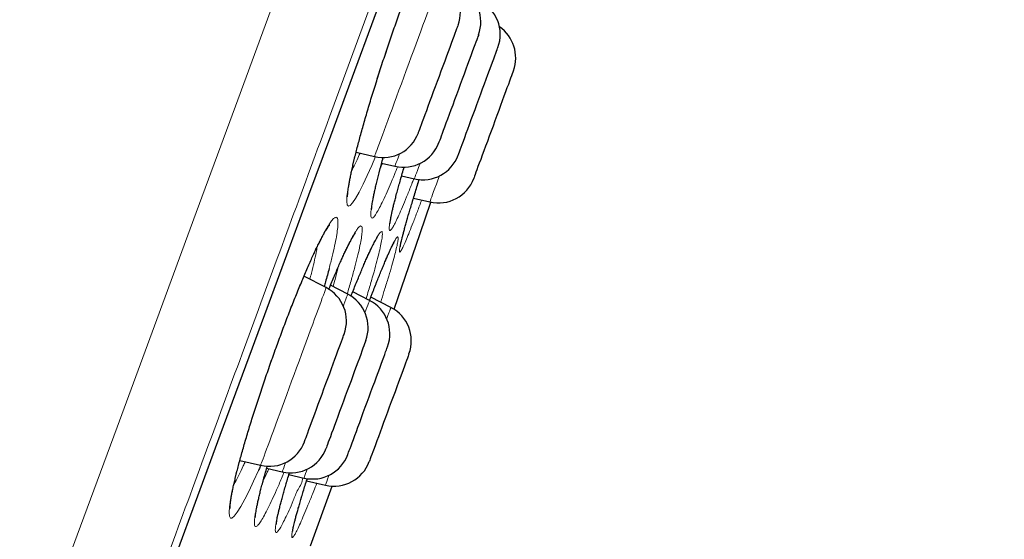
# Model space of a CAD drawing. Header units: millimetres. Extents: x 8 to 976, y 12 to 975.
# Tile 347 of 351: x 712 to 725, y 822 to 829. Entities that reach past the tile are written whole.
import ezdxf

# ---------------------------------------------------------------- set-up
doc = ezdxf.new("R2010")
doc.units = ezdxf.units.MM

msp = doc.modelspace()

# ---------------------------------------------------------------- linework, layer by layer
at = {"color": 7, "linetype": 'Continuous', "lineweight": 30}
for p, q in [((716.794, 827.462), (717.039, 827.404)), ((717.135, 827.318), (717.312, 827.276)), ((717.401, 827.149), (717.57, 827.109)), ((717.558, 826.852), (717.776, 826.8)), ((716.396, 825.661), (716.101, 825.813)), ((716.684, 825.574), (716.454, 825.692)), ((716.973, 825.491), (716.75, 825.606)), ((717.258, 825.397), (716.991, 825.535)), ((715.247, 823.362), (715.524, 823.297)), ((715.604, 823.258), (715.812, 823.209)), ((715.9, 823.174), (716.101, 823.127)), ((716.136, 823.092), (716.386, 823.033)), ((716.189, 822.225), (716.474, 823.021))]:
    msp.add_line(p, q, dxfattribs=at)
at = {"color": 252, "linetype": 'Continuous', "lineweight": 0}
msp.add_line((717.116, 827.247), (717.145, 827.315), dxfattribs=at)
at = {"color": 252, "linetype": 'Continuous', "lineweight": 0, "flags": 128}
for points in [[(712.552, 820.924), (713.083, 822.365), (713.614, 823.803), (714.143, 825.236), (714.668, 826.661), (715.189, 828.074), (715.696, 829.448), (716.198, 830.807), (716.692, 832.147), (717.179, 833.467), (717.666, 834.786), (718.142, 836.079), (718.608, 837.342), (719.063, 838.573), (719.504, 839.77), (719.925, 840.911), (720.332, 842.014), (720.724, 843.078), (721.101, 844.1), (721.469, 845.097), (721.819, 846.047), (722.152, 846.948)], [(714.391, 822.085), (714.689, 822.893), (714.987, 823.699), (715.283, 824.503), (715.579, 825.305), (715.873, 826.103), (716.166, 826.897), (716.458, 827.687), (716.747, 828.472), (717.035, 829.252), (717.32, 830.025), (717.603, 830.792), (717.883, 831.552), (718.161, 832.304), (718.435, 833.048), (718.707, 833.783), (718.975, 834.51), (719.239, 835.226), (719.5, 835.933), (719.756, 836.629), (720.009, 837.314), (720.257, 837.987), (720.501, 838.648)], [(717.624, 828.99), (717.655, 829.073), (717.685, 829.153), (717.713, 829.23), (717.74, 829.303), (717.765, 829.372), (717.789, 829.437), (717.811, 829.496), (717.831, 829.551), (717.849, 829.6), (717.865, 829.643), (717.879, 829.68), (717.89, 829.71), (717.899, 829.735), (717.906, 829.753), (717.91, 829.764), (717.911, 829.768), (717.911, 829.768)], [(717.051, 827.404), (717.002, 827.287), (716.943, 827.152), (716.888, 827.035), (716.834, 826.929), (716.787, 826.846), (716.747, 826.787), (716.716, 826.753), (716.692, 826.745), (716.677, 826.762), (716.671, 826.805), (716.673, 826.872), (716.685, 826.963), (716.705, 827.077), (716.733, 827.213), (716.769, 827.367), (716.813, 827.539), (716.864, 827.728), (716.921, 827.928), (716.983, 828.139), (717.051, 828.359), (717.123, 828.583), (717.197, 828.809), (717.274, 829.034), (717.351, 829.256)], [(717.039, 827.404), (717.039, 827.404), (717.042, 827.41), (717.046, 827.423), (717.053, 827.442), (717.063, 827.468), (717.075, 827.5), (717.089, 827.538), (717.105, 827.583), (717.124, 827.633), (717.144, 827.688), (717.167, 827.749), (717.191, 827.815), (717.217, 827.885), (717.244, 827.959), (717.273, 828.036), (717.302, 828.117), (717.333, 828.2), (717.365, 828.286), (717.397, 828.373), (717.43, 828.462), (717.462, 828.551), (717.495, 828.641), (717.528, 828.73), (717.561, 828.818), (717.593, 828.905), (717.624, 828.99)], [(717.373, 827.441), (717.368, 827.428), (717.353, 827.387), (717.34, 827.353), (717.33, 827.324), (717.321, 827.302), (717.316, 827.287), (717.313, 827.278), (717.312, 827.276)], [(717.57, 827.109), (717.571, 827.111), (717.574, 827.119), (717.579, 827.133), (717.587, 827.155), (717.597, 827.182), (717.61, 827.217), (717.625, 827.257), (717.642, 827.303), (717.645, 827.313)], [(717.904, 827.147), (717.883, 827.091), (717.863, 827.035), (717.844, 826.984), (717.827, 826.939), (717.813, 826.9), (717.801, 826.867), (717.791, 826.841), (717.784, 826.821), (717.779, 826.808), (717.776, 826.801), (717.776, 826.8)], [(715.496, 823.229), (715.431, 823.085), (715.37, 822.956), (715.315, 822.846), (715.26, 822.747), (715.213, 822.671), (715.174, 822.62), (715.143, 822.595), (715.121, 822.594), (715.108, 822.619), (715.104, 822.669), (715.109, 822.744), (715.124, 822.842), (715.147, 822.962), (715.179, 823.103), (715.219, 823.262), (715.267, 823.438), (715.322, 823.63), (715.383, 823.833), (715.45, 824.046), (715.522, 824.266), (715.598, 824.489), (715.676, 824.714), (715.757, 824.938), (715.838, 825.156), (715.919, 825.368), (715.999, 825.57), (716.077, 825.759), (716.135, 825.896), (716.191, 826.024), (716.244, 826.141), (716.295, 826.246), (716.295, 826.246)], [(716.036, 824.684), (716.068, 824.772), (716.1, 824.857), (716.131, 824.941), (716.161, 825.022), (716.189, 825.1), (716.217, 825.174), (716.243, 825.244), (716.267, 825.31), (716.289, 825.371), (716.31, 825.427), (716.329, 825.478), (716.345, 825.523), (716.36, 825.562), (716.372, 825.595), (716.382, 825.621), (716.389, 825.641), (716.394, 825.654), (716.396, 825.66), (716.396, 825.661)], [(716.684, 825.574), (716.684, 825.573), (716.681, 825.566), (716.676, 825.553), (716.669, 825.533), (716.659, 825.506), (716.647, 825.473), (716.632, 825.434), (716.626, 825.416)], [(716.913, 825.329), (716.925, 825.36), (716.939, 825.398), (716.95, 825.429), (716.96, 825.455), (716.967, 825.473), (716.971, 825.485), (716.973, 825.491), (716.973, 825.491)], [(717.258, 825.397), (717.258, 825.396), (717.255, 825.388), (717.25, 825.374), (717.242, 825.353), (717.232, 825.325), (717.219, 825.291), (717.204, 825.251), (717.203, 825.246)], [(715.524, 823.297), (715.524, 823.297), (715.526, 823.301), (715.529, 823.311), (715.536, 823.328), (715.545, 823.352), (715.556, 823.382), (715.569, 823.419), (715.585, 823.461), (715.603, 823.51), (715.623, 823.564), (715.645, 823.623), (715.668, 823.687), (715.694, 823.756), (715.72, 823.829), (715.749, 823.905), (715.778, 823.985), (715.809, 824.068), (715.84, 824.153), (715.872, 824.239), (715.904, 824.328), (715.937, 824.417), (715.97, 824.506), (716.003, 824.595), (716.036, 824.684)], [(715.858, 823.334), (715.856, 823.33), (715.843, 823.294), (715.832, 823.264), (715.823, 823.24), (715.817, 823.223), (715.813, 823.213), (715.812, 823.209), (715.812, 823.209)], [(716.101, 823.127), (716.101, 823.127), (716.103, 823.132), (716.107, 823.143), (716.114, 823.162), (716.123, 823.186), (716.135, 823.218), (716.145, 823.247)], [(716.435, 823.164), (716.428, 823.148), (716.415, 823.112), (716.405, 823.083), (716.396, 823.061), (716.391, 823.045), (716.387, 823.036), (716.386, 823.033)]]:
    msp.add_lwpolyline(points, dxfattribs=at)
at = {"color": 7, "linetype": 'Continuous', "lineweight": 30, "flags": 128}
for points in [[(714.392, 822.083), (714.69, 822.891), (714.987, 823.697), (715.284, 824.5), (715.579, 825.301), (715.873, 826.099), (716.166, 826.893), (716.457, 827.682), (716.747, 828.466), (717.034, 829.245), (717.319, 830.018), (717.602, 830.785), (717.882, 831.544), (718.159, 832.295), (718.433, 833.039), (718.705, 833.774), (718.972, 834.5), (719.236, 835.216), (719.497, 835.922), (719.754, 836.618), (720.006, 837.302), (720.254, 837.975), (720.498, 838.636)], [(717.978, 828.679), (718.001, 828.743), (718.024, 828.804), (718.045, 828.861), (718.065, 828.915), (718.083, 828.964), (718.099, 829.008), (718.113, 829.047), (718.125, 829.08), (718.135, 829.107), (718.143, 829.127), (718.148, 829.141), (718.151, 829.149), (718.152, 829.15)], [(718.424, 829.023), (718.424, 829.022), (718.422, 829.016), (718.417, 829.003), (718.41, 828.984), (718.4, 828.958), (718.389, 828.927), (718.375, 828.889), (718.359, 828.846), (718.341, 828.798), (718.322, 828.746), (718.301, 828.689), (718.279, 828.629), (718.256, 828.566), (718.231, 828.5), (718.206, 828.432), (718.181, 828.364), (718.156, 828.295), (718.13, 828.225), (718.105, 828.157), (718.08, 828.09), (718.056, 828.025), (718.033, 827.963), (718.011, 827.904), (717.991, 827.849), (717.972, 827.797), (717.955, 827.751), (717.94, 827.71), (717.927, 827.674), (717.916, 827.645), (717.907, 827.621), (717.901, 827.604), (717.897, 827.594), (717.896, 827.59), (717.896, 827.59)], [(718.55, 828.498), (718.572, 828.556), (718.592, 828.61), (718.61, 828.66), (718.627, 828.705), (718.642, 828.745), (718.654, 828.779), (718.665, 828.807), (718.673, 828.829), (718.678, 828.845), (718.682, 828.854), (718.682, 828.856)], [(717.623, 827.718), (717.624, 827.72), (717.627, 827.729), (717.633, 827.745), (717.641, 827.767), (717.652, 827.795), (717.664, 827.83), (717.679, 827.869), (717.696, 827.915), (717.714, 827.965), (717.734, 828.019), (717.756, 828.077), (717.778, 828.139), (717.802, 828.203), (717.827, 828.27), (717.852, 828.338), (717.877, 828.407), (717.903, 828.476), (717.928, 828.545), (717.953, 828.613), (717.978, 828.679)], [(718.154, 827.423), (718.154, 827.425), (718.157, 827.432), (718.163, 827.447), (718.17, 827.468), (718.18, 827.495), (718.193, 827.528), (718.207, 827.567), (718.223, 827.611), (718.241, 827.66), (718.261, 827.714), (718.282, 827.771), (718.305, 827.832), (718.328, 827.896), (718.353, 827.962), (718.378, 828.03), (718.403, 828.099), (718.429, 828.168), (718.454, 828.237), (718.479, 828.305), (718.504, 828.372), (718.528, 828.436), (718.55, 828.498)], [(718.888, 828.547), (718.888, 828.546), (718.885, 828.539), (718.88, 828.526), (718.873, 828.506), (718.863, 828.479), (718.851, 828.447), (718.837, 828.409), (718.821, 828.365), (718.803, 828.317), (718.784, 828.264), (718.763, 828.207), (718.74, 828.146), (718.717, 828.083), (718.693, 828.017), (718.668, 827.949), (718.642, 827.88), (718.617, 827.811), (718.591, 827.742), (718.566, 827.674), (718.542, 827.607), (718.518, 827.543), (718.495, 827.481), (718.473, 827.422), (718.453, 827.367), (718.434, 827.316), (718.417, 827.271), (718.402, 827.23), (718.39, 827.195), (718.379, 827.166), (718.37, 827.143), (718.364, 827.127), (718.361, 827.117), (718.36, 827.114)], [(717.301, 825.373), (717.648, 826.381), (717.791, 826.797)], [(716.924, 824.956), (716.924, 824.955), (716.921, 824.948), (716.916, 824.934), (716.908, 824.913), (716.898, 824.887), (716.886, 824.854), (716.872, 824.816), (716.856, 824.772), (716.838, 824.723), (716.818, 824.67), (716.797, 824.613), (716.775, 824.552), (716.751, 824.488), (716.727, 824.422), (716.702, 824.355), (716.677, 824.286), (716.651, 824.217), (716.626, 824.148), (716.601, 824.079), (716.576, 824.013), (716.552, 823.948), (716.529, 823.886), (716.508, 823.828), (716.488, 823.773), (716.469, 823.723), (716.452, 823.677), (716.437, 823.637), (716.425, 823.603), (716.414, 823.574), (716.406, 823.551), (716.4, 823.535), (716.396, 823.526), (716.395, 823.523)], [(716.418, 824.451), (716.443, 824.519), (716.467, 824.585), (716.491, 824.648), (716.513, 824.708), (716.534, 824.765), (716.553, 824.818), (716.571, 824.866), (716.587, 824.909), (716.601, 824.946), (716.612, 824.978), (716.622, 825.004), (716.629, 825.023), (716.634, 825.036), (716.636, 825.043), (716.636, 825.043)], [(717.017, 824.343), (717.042, 824.408), (717.065, 824.472), (717.088, 824.533), (717.109, 824.59), (717.128, 824.643), (717.146, 824.691), (717.162, 824.735), (717.176, 824.773), (717.188, 824.806), (717.198, 824.832), (717.205, 824.852), (717.21, 824.866), (717.213, 824.873), (717.213, 824.874)], [(717.499, 824.78), (717.499, 824.78), (717.497, 824.775), (717.493, 824.765), (717.486, 824.747), (717.478, 824.723), (717.467, 824.693), (717.453, 824.657), (717.438, 824.616), (717.421, 824.569), (717.402, 824.518), (717.381, 824.462), (717.36, 824.403), (717.337, 824.341), (717.313, 824.276), (717.288, 824.209), (717.263, 824.14), (717.237, 824.071), (717.212, 824.002), (717.186, 823.933), (717.161, 823.866), (717.137, 823.8), (717.114, 823.737), (717.092, 823.677), (717.071, 823.621), (717.052, 823.568), (717.034, 823.521), (717.018, 823.478), (717.005, 823.441), (716.993, 823.41), (716.984, 823.384), (716.977, 823.365), (716.972, 823.353), (716.97, 823.347), (716.97, 823.347)], [(716.108, 823.61), (716.108, 823.61), (716.109, 823.614), (716.113, 823.625), (716.119, 823.641), (716.128, 823.665), (716.139, 823.694), (716.152, 823.73), (716.167, 823.771), (716.184, 823.817), (716.203, 823.868), (716.223, 823.923), (716.245, 823.982), (716.268, 824.044), (716.292, 824.109), (716.317, 824.176), (716.342, 824.244), (716.367, 824.313), (716.393, 824.383), (716.418, 824.451)], [(716.685, 823.441), (716.686, 823.444), (716.689, 823.453), (716.695, 823.47), (716.704, 823.492), (716.715, 823.521), (716.727, 823.556), (716.742, 823.597), (716.759, 823.642), (716.778, 823.693), (716.798, 823.748), (716.82, 823.806), (716.843, 823.868), (716.866, 823.933), (716.891, 824), (716.916, 824.068), (716.942, 824.137), (716.967, 824.206), (716.992, 824.275), (717.017, 824.343)]]:
    msp.add_lwpolyline(points, dxfattribs=at)
at = {"color": 7, "linetype": 'Continuous', "lineweight": 30}
for centre, start, end in [((717.682, 829.324), 339.7512, 62.7512), ((717.955, 829.196), 339.7512, 62.7512), ((718.213, 829.029), 339.7512, 62.7512), ((718.419, 828.72), 339.7512, 55.4446), ((717.154, 827.891), 256.7512, 339.7512), ((717.426, 827.763), 256.7512, 339.7512), ((717.685, 827.596), 256.7512, 339.7512), ((717.891, 827.287), 256.7512, 339.7512), ((716.167, 825.216), 339.7512, 62.7512), ((716.455, 825.129), 339.7512, 62.7512), ((716.744, 825.047), 339.7512, 62.7512), ((717.029, 824.953), 339.7512, 62.7512), ((715.639, 823.783), 256.7512, 339.7512), ((715.926, 823.696), 256.7512, 339.7512), ((716.216, 823.614), 256.7512, 339.7512), ((716.501, 823.52), 256.7512, 339.7512)]:
    msp.add_arc(centre, 0.5, start, end, dxfattribs=at)
at = {"color": 252, "linetype": 'Continuous', "lineweight": 0}
for points, knots in [([(725.422, 852.278), (725.42, 852.273), (725.415, 852.261), (725.38, 852.165), (725.324, 852.013), (725.245, 851.798), (725.144, 851.525), (725.022, 851.194), (724.88, 850.809), (724.717, 850.367), (724.532, 849.866), (724.325, 849.306), (724.097, 848.687), (723.849, 848.013), (723.581, 847.287), (723.295, 846.513), (722.993, 845.694), (722.676, 844.834), (722.341, 843.928), (721.989, 842.972), (721.619, 841.968), (721.231, 840.917), (720.828, 839.826), (720.412, 838.697), (719.985, 837.54), (719.549, 836.358), (719.105, 835.154), (718.65, 833.922), (718.184, 832.658), (717.706, 831.362), (717.218, 830.038), (716.722, 828.696), (716.221, 827.337), (715.718, 825.974), (715.215, 824.609), (714.711, 823.243), (714.206, 821.873), (713.696, 820.492), (713.184, 819.103), (712.669, 817.708), (712.157, 816.318), (711.647, 814.937), (711.144, 813.574), (710.649, 812.233), (710.163, 810.915), (709.684, 809.616), (709.209, 808.328), (708.74, 807.056), (708.277, 805.803), (707.825, 804.578), (707.385, 803.383), (706.959, 802.229), (706.549, 801.116), (706.154, 800.047), (705.773, 799.015), (705.405, 798.017), (705.051, 797.057), (704.711, 796.135), (704.389, 795.261), (704.084, 794.436), (703.8, 793.666), (703.536, 792.951), (703.293, 792.292), (703.069, 791.685), (702.864, 791.129), (702.679, 790.626), (702.513, 790.177), (702.369, 789.787), (702.247, 789.456), (702.148, 789.188), (702.071, 788.979), (702.017, 788.832), (701.983, 788.74), (701.979, 788.728), (701.977, 788.723)], [0, 0, 0, 0, 0.014, 0.028, 0.042, 0.056, 0.0699999, 0.08375, 0.0975, 0.11125, 0.125, 0.139, 0.153, 0.167, 0.1809999, 0.1949999, 0.2087499, 0.2225, 0.23625, 0.25, 0.264, 0.278, 0.292, 0.306, 0.3199999, 0.33375, 0.3475, 0.36125, 0.375, 0.389, 0.4029999, 0.4169999, 0.4309999, 0.4449999, 0.4587499, 0.4725, 0.48625, 0.5, 0.5139999, 0.5279999, 0.542, 0.556, 0.5699999, 0.5837499, 0.5974999, 0.61125, 0.625, 0.639, 0.653, 0.6669999, 0.6809999, 0.6949999, 0.7087499, 0.7225, 0.73625, 0.75, 0.764, 0.778, 0.7919999, 0.8059999, 0.8199999, 0.8337499, 0.8475, 0.8612499, 0.875, 0.889, 0.903, 0.9169999, 0.9309999, 0.9449999, 0.9587499, 0.9724999, 0.98625, 1, 1, 1, 1]), ([(716.736, 827.215), (716.743, 827.229), (716.765, 827.271), (716.802, 827.349), (716.834, 827.42), (716.847, 827.449)], [0, 0, 0, 0, 0.217619, 0.674802, 1, 1, 1, 1]), ([(717.348, 827.272), (717.334, 827.237), (717.298, 827.148), (717.247, 827.026), (717.192, 826.899), (717.141, 826.79), (717.096, 826.701), (717.058, 826.636), (717.028, 826.596), (717.006, 826.581), (716.992, 826.592), (716.988, 826.628), (716.992, 826.689), (717.005, 826.774), (717.026, 826.883), (717.055, 827.012), (717.093, 827.163), (717.126, 827.29), (717.149, 827.372), (717.155, 827.392)], [0, 0, 0, 0, 0.0396845, 0.098068, 0.156447, 0.2198792, 0.2835094, 0.3469337, 0.4100734, 0.4734121, 0.53655, 0.5999001, 0.6634546, 0.7268063, 0.7899878, 0.853372, 0.9165539, 0.9798251, 1, 1, 1, 1]), ([(717.563, 827.111), (717.556, 827.094), (717.527, 827.018), (717.481, 826.901), (717.424, 826.763), (717.374, 826.647), (717.331, 826.554), (717.296, 826.484), (717.268, 826.438), (717.248, 826.418), (717.237, 826.423), (717.234, 826.453), (717.24, 826.509), (717.255, 826.589), (717.278, 826.692), (717.309, 826.817), (717.348, 826.963), (717.389, 827.112), (717.42, 827.219), (717.434, 827.264)], [0, 0, 0, 0, 0.018579, 0.080733, 0.14309, 0.205247, 0.267386, 0.329722, 0.391861, 0.454132, 0.516601, 0.578873, 0.641179, 0.703683, 0.765989, 0.828387, 0.890984, 0.95338, 1, 1, 1, 1]), ([(717.667, 826.826), (717.648, 826.774), (717.608, 826.667), (717.554, 826.526), (717.505, 826.402), (717.463, 826.3), (717.428, 826.22), (717.401, 826.165), (717.382, 826.135), (717.372, 826.131), (717.37, 826.151), (717.377, 826.198), (717.393, 826.268), (717.417, 826.362), (717.448, 826.479), (717.488, 826.617), (717.534, 826.775), (717.584, 826.936), (717.619, 827.051), (717.635, 827.102)], [0, 0, 0, 0, 0.055692, 0.115522, 0.175162, 0.23478, 0.294589, 0.354209, 0.413934, 0.47385, 0.533575, 0.593321, 0.653257, 0.713002, 0.772833, 0.832856, 0.892686, 0.952435, 1, 1, 1, 1]), ([(716.295, 826.246), (716.314, 826.285), (716.353, 826.363), (716.404, 826.454), (716.45, 826.526), (716.488, 826.574), (716.518, 826.598), (716.539, 826.597), (716.552, 826.569), (716.555, 826.518), (716.549, 826.442), (716.534, 826.342), (716.51, 826.22), (716.478, 826.079), (716.45, 825.969), (716.436, 825.914)], [0, 0, 0, 0, 0.074742, 0.149707, 0.224451, 0.301902, 0.379599, 0.457051, 0.534462, 0.612121, 0.689536, 0.767156, 0.845026, 0.922645, 1, 1, 1, 1]), ([(716.63, 826.102), (716.649, 826.143), (716.688, 826.225), (716.737, 826.321), (716.781, 826.398), (716.817, 826.451), (716.845, 826.48), (716.865, 826.484), (716.876, 826.463), (716.877, 826.416), (716.87, 826.345), (716.853, 826.25), (716.828, 826.133), (716.794, 825.995), (716.752, 825.838), (716.713, 825.698), (716.685, 825.606), (716.677, 825.577)], [0, 0, 0, 0, 0.0676192, 0.1354429, 0.2030626, 0.2726025, 0.3423644, 0.4119042, 0.481391, 0.551099, 0.6205899, 0.6902617, 0.7601587, 0.8298297, 0.8992791, 0.9689507, 1, 1, 1, 1]), ([(716.903, 825.978), (716.914, 826.003), (716.936, 826.052), (716.974, 826.137), (717.016, 826.226), (717.058, 826.309), (717.093, 826.367), (717.119, 826.401), (717.137, 826.41), (717.145, 826.394), (717.145, 826.352), (717.136, 826.285), (717.117, 826.195), (717.09, 826.082), (717.055, 825.948), (717.012, 825.794), (716.969, 825.649), (716.939, 825.55), (716.928, 825.514)], [0, 0, 0, 0, 0.037039, 0.0740806, 0.142088, 0.2103119, 0.2783142, 0.3464061, 0.4147126, 0.4827986, 0.5511141, 0.6196457, 0.6879596, 0.7561923, 0.8246427, 0.8928746, 0.9610817, 1, 1, 1, 1]), ([(717.12, 825.863), (717.131, 825.889), (717.153, 825.942), (717.19, 826.032), (717.232, 826.128), (717.273, 826.218), (717.307, 826.284), (717.332, 826.326), (717.348, 826.342), (717.356, 826.334), (717.355, 826.3), (717.345, 826.241), (717.325, 826.158), (717.298, 826.052), (717.262, 825.924), (717.218, 825.776), (717.171, 825.624), (717.137, 825.515), (717.122, 825.468)], [0, 0, 0, 0, 0.037258, 0.074517, 0.141515, 0.208724, 0.275716, 0.342776, 0.410045, 0.477098, 0.544365, 0.611847, 0.679111, 0.746304, 0.813714, 0.880906, 0.948083, 1, 1, 1, 1]), ([(716.179, 825.773), (716.186, 825.799), (716.208, 825.88), (716.236, 825.999), (716.262, 826.118), (716.273, 826.179), (716.277, 826.204)], [0, 0, 0, 0, 0.153574, 0.466229, 0.779863, 1, 1, 1, 1]), ([(716.431, 825.638), (716.446, 825.674), (716.48, 825.758), (716.53, 825.877), (716.582, 825.997), (716.614, 826.067), (716.63, 826.102)], [0, 0, 0, 0, 0.205896, 0.470927, 0.73596, 1, 1, 1, 1]), ([(716.488, 825.675), (716.497, 825.707), (716.52, 825.792), (716.542, 825.877), (716.553, 825.924), (716.554, 825.929)], [0, 0, 0, 0, 0.348577, 0.92171, 1, 1, 1, 1]), ([(716.726, 825.546), (716.744, 825.59), (716.784, 825.694), (716.844, 825.84), (716.884, 825.932), (716.903, 825.978)], [0, 0, 0, 0, 0.276252, 0.638129, 1, 1, 1, 1]), ([(716.974, 825.491), (716.982, 825.513), (717.013, 825.593), (717.063, 825.72), (717.101, 825.815), (717.12, 825.863)], [0, 0, 0, 0, 0.153696, 0.576853, 1, 1, 1, 1]), ([(715.167, 823.04), (715.173, 823.051), (715.195, 823.088), (715.237, 823.172), (715.282, 823.263), (715.311, 823.326), (715.319, 823.345)], [0, 0, 0, 0, 0.146059, 0.497791, 0.849529, 1, 1, 1, 1]), ([(715.838, 823.207), (715.832, 823.193), (715.802, 823.12), (715.753, 823.006), (715.692, 822.87), (715.636, 822.752), (715.585, 822.651), (715.54, 822.57), (715.502, 822.514), (715.474, 822.484), (715.453, 822.478), (715.442, 822.497), (715.44, 822.543), (715.447, 822.612), (715.463, 822.705), (715.488, 822.821), (715.521, 822.958), (715.561, 823.112), (715.595, 823.228), (715.611, 823.286)], [0, 0, 0, 0, 0.0147263, 0.0766692, 0.1340503, 0.1914314, 0.2538241, 0.3164133, 0.3787976, 0.4409037, 0.5032058, 0.5653089, 0.6276089, 0.6901066, 0.7524069, 0.8145067, 0.876804, 0.9389034, 1, 1, 1, 1]), ([(715.554, 823.078), (715.556, 823.081), (715.574, 823.119), (715.6, 823.176), (715.626, 823.237), (715.633, 823.252)], [0, 0, 0, 0, 0.069876, 0.767967, 1, 1, 1, 1]), ([(716.085, 823.131), (716.085, 823.131), (716.085, 823.071), (716.009, 822.971), (715.961, 822.822), (715.9, 822.695), (715.851, 822.588), (715.808, 822.504), (715.773, 822.444), (715.746, 822.408), (715.728, 822.398), (715.719, 822.414), (715.719, 822.454), (715.728, 822.519), (715.745, 822.607), (715.772, 822.719), (715.806, 822.851), (715.85, 823.005), (715.883, 823.122), (715.904, 823.191), (715.907, 823.198)], [0, 0, 0, 0, 0.000005, 0.05872, 0.120848, 0.183177, 0.245309, 0.307422, 0.369732, 0.431848, 0.494122, 0.556595, 0.618868, 0.681116, 0.743561, 0.805809, 0.868148, 0.930687, 0.993028, 1, 1, 1, 1]), ([(716.272, 823.06), (716.258, 823.025), (716.222, 822.931), (716.168, 822.799), (716.112, 822.663), (716.063, 822.549), (716.021, 822.458), (715.988, 822.391), (715.962, 822.347), (715.945, 822.33), (715.937, 822.337), (715.937, 822.369), (715.947, 822.427), (715.966, 822.508), (715.993, 822.612), (716.028, 822.739), (716.072, 822.886), (716.111, 823.015), (716.138, 823.099), (716.145, 823.122)], [0, 0, 0, 0, 0.038342, 0.1007062, 0.1632749, 0.225645, 0.2879926, 0.3505398, 0.4128898, 0.4753616, 0.5380326, 0.6005046, 0.662993, 0.725681, 0.7881707, 0.8507311, 0.9134932, 0.9760539, 1, 1, 1, 1])]:
    msp.add_open_spline(points, degree=3, knots=knots, dxfattribs=at)
at = {"color": 7, "linetype": 'Continuous', "lineweight": 30}
for points, knots in [([(716.683, 826.873), (716.682, 826.873), (716.682, 826.873), (716.682, 826.881), (716.682, 826.894), (716.684, 826.914), (716.686, 826.94), (716.691, 826.974), (716.697, 827.014), (716.705, 827.062), (716.715, 827.115), (716.727, 827.175), (716.741, 827.24), (716.757, 827.31), (716.775, 827.384), (716.794, 827.463), (716.816, 827.546), (716.839, 827.632), (716.863, 827.722), (716.889, 827.815), (716.917, 827.912), (716.946, 828.012), (716.977, 828.115), (717.009, 828.221), (717.043, 828.329), (717.077, 828.438), (717.112, 828.548), (717.148, 828.658), (717.184, 828.768), (717.221, 828.877), (717.258, 828.985), (717.294, 829.092), (717.331, 829.197), (717.369, 829.302), (717.406, 829.406), (717.444, 829.508), (717.481, 829.608), (717.518, 829.707), (717.555, 829.802), (717.591, 829.894), (717.627, 829.983), (717.661, 830.067), (717.694, 830.147), (717.726, 830.222), (717.755, 830.287), (717.778, 830.338), (717.799, 830.386), (717.822, 830.434), (717.847, 830.485), (717.871, 830.531), (717.892, 830.572), (717.911, 830.605), (717.927, 830.632), (717.939, 830.651), (717.948, 830.663), (717.954, 830.671), (717.955, 830.672), (717.955, 830.672)], [0, 0, 0, 0, 0.008906, 0.020884, 0.034294, 0.049082, 0.065097, 0.082132, 0.099966, 0.118403, 0.137277, 0.156454, 0.175828, 0.195317, 0.214855, 0.23438, 0.253852, 0.273238, 0.292503, 0.311915, 0.331537, 0.35134, 0.371287, 0.391343, 0.411461, 0.431601, 0.451708, 0.471738, 0.491653, 0.511423, 0.531026, 0.550443, 0.569804, 0.589363, 0.609054, 0.62886, 0.648756, 0.668715, 0.688709, 0.708697, 0.72864, 0.74851, 0.768271, 0.787898, 0.807363, 0.822818, 0.833022, 0.852047, 0.87104, 0.889957, 0.908715, 0.927194, 0.945223, 0.960771, 0.975207, 0.988321, 1, 1, 1, 1]), ([(717.001, 826.696), (717.001, 826.697), (717.001, 826.697), (717.001, 826.705), (717.002, 826.718), (717.004, 826.738), (717.007, 826.765), (717.013, 826.798), (717.02, 826.839), (717.029, 826.886), (717.041, 826.94), (717.054, 826.999), (717.07, 827.064), (717.087, 827.133), (717.106, 827.208), (717.127, 827.286), (717.143, 827.348), (717.153, 827.384), (717.155, 827.392)], [0, 0, 0, 0, 0.03504, 0.080857, 0.132631, 0.190048, 0.252369, 0.318646, 0.387926, 0.459397, 0.532392, 0.606409, 0.681062, 0.756044, 0.831108, 0.906033, 0.980692, 1, 1, 1, 1]), ([(717.247, 826.516), (717.247, 826.516), (717.247, 826.516), (717.247, 826.522), (717.249, 826.533), (717.251, 826.551), (717.255, 826.576), (717.261, 826.608), (717.269, 826.647), (717.279, 826.692), (717.291, 826.743), (717.305, 826.799), (717.321, 826.861), (717.339, 826.928), (717.359, 827), (717.38, 827.076), (717.403, 827.158), (717.421, 827.221), (717.432, 827.258), (717.434, 827.264)], [0, 0, 0, 0, 0.023785, 0.066251, 0.114892, 0.169349, 0.228737, 0.291901, 0.357733, 0.42531, 0.493942, 0.56314, 0.632557, 0.701715, 0.770947, 0.841148, 0.912168, 0.983868, 1, 1, 1, 1]), ([(717.383, 826.206), (717.383, 826.206), (717.383, 826.205), (717.383, 826.209), (717.384, 826.218), (717.387, 826.233), (717.392, 826.254), (717.398, 826.283), (717.407, 826.318), (717.417, 826.36), (717.43, 826.408), (717.444, 826.462), (717.461, 826.521), (717.479, 826.585), (717.499, 826.653), (717.521, 826.727), (717.545, 826.806), (717.57, 826.89), (717.597, 826.978), (717.619, 827.049), (717.632, 827.091), (717.635, 827.102)], [0, 0, 0, 0, 0.006535, 0.041159, 0.081956, 0.128756, 0.180681, 0.236479, 0.294901, 0.354962, 0.415962, 0.477422, 0.539026, 0.600321, 0.661764, 0.724013, 0.78695, 0.850461, 0.914407, 0.978663, 1, 1, 1, 1]), ([(715.117, 822.724), (715.117, 822.724), (715.117, 822.723), (715.117, 822.728), (715.117, 822.737), (715.117, 822.754), (715.119, 822.777), (715.123, 822.808), (715.128, 822.845), (715.136, 822.889), (715.145, 822.939), (715.157, 822.995), (715.171, 823.058), (715.187, 823.125), (715.204, 823.198), (715.224, 823.275), (715.246, 823.356), (715.269, 823.44), (715.294, 823.528), (715.32, 823.619), (715.348, 823.713), (715.378, 823.811), (715.409, 823.912), (715.442, 824.016), (715.476, 824.122), (715.512, 824.23), (715.548, 824.339), (715.585, 824.449), (715.623, 824.559), (715.661, 824.669), (715.7, 824.777), (715.738, 824.884), (715.777, 824.989), (715.815, 825.094), (715.854, 825.197), (715.893, 825.299), (715.932, 825.399), (715.971, 825.497), (716.01, 825.593), (716.048, 825.686), (716.085, 825.776), (716.121, 825.861), (716.157, 825.943), (716.191, 826.02), (716.224, 826.092), (716.253, 826.155), (716.277, 826.204), (716.299, 826.249), (716.322, 826.294), (716.347, 826.342), (716.37, 826.384), (716.39, 826.419), (716.409, 826.449), (716.423, 826.47), (716.434, 826.485), (716.44, 826.493), (716.444, 826.497), (716.443, 826.496), (716.443, 826.496)], [0, 0, 0, 0, 0.00355, 0.01484, 0.027542, 0.041636, 0.057023, 0.07353, 0.090948, 0.109072, 0.127728, 0.146766, 0.166069, 0.185544, 0.205119, 0.22473, 0.244315, 0.263842, 0.28328, 0.302582, 0.322028, 0.341683, 0.361519, 0.381502, 0.40159, 0.421746, 0.441924, 0.462069, 0.482137, 0.502094, 0.521906, 0.541549, 0.561006, 0.580397, 0.599984, 0.619704, 0.639537, 0.659462, 0.679453, 0.699475, 0.71949, 0.739461, 0.759351, 0.77913, 0.798764, 0.818226, 0.83462, 0.84484, 0.863808, 0.882713, 0.901496, 0.920054, 0.938239, 0.955849, 0.970667, 0.984253, 0.996475, 1, 1, 1, 1]), ([(716.432, 825.637), (716.439, 825.656), (716.459, 825.704), (716.49, 825.778), (716.524, 825.858), (716.556, 825.933), (716.586, 826.002), (716.607, 826.047), (716.622, 826.081), (716.638, 826.114), (716.66, 826.161), (716.685, 826.212), (716.708, 826.257), (716.728, 826.296), (716.747, 826.329), (716.762, 826.354), (716.773, 826.372), (716.781, 826.384), (716.786, 826.39), (716.787, 826.39), (716.787, 826.39)], [0, 0, 0, 0, 0.043875, 0.113345, 0.182482, 0.251192, 0.319374, 0.382582, 0.392032, 0.427661, 0.494163, 0.560565, 0.626713, 0.692311, 0.756911, 0.819887, 0.873818, 0.923542, 0.968269, 1, 1, 1, 1]), ([(716.726, 825.545), (716.732, 825.56), (716.749, 825.602), (716.771, 825.657), (716.798, 825.724), (716.825, 825.79), (716.856, 825.864), (716.885, 825.934), (716.913, 825.999), (716.94, 826.059), (716.965, 826.114), (716.989, 826.164), (717.01, 826.208), (717.029, 826.245), (717.045, 826.275), (717.057, 826.298), (717.066, 826.313), (717.072, 826.322), (717.075, 826.326), (717.075, 826.326), (717.075, 826.326)], [0, 0, 0, 0, 0.0331629, 0.0963715, 0.1314582, 0.1978595, 0.2644398, 0.3312881, 0.3983268, 0.4654539, 0.5324738, 0.5991709, 0.6652693, 0.7303965, 0.7940124, 0.8491231, 0.9002739, 0.9464159, 0.9868604, 1, 1, 1, 1]), ([(716.974, 825.49), (716.981, 825.509), (716.995, 825.544), (717.018, 825.606), (717.045, 825.674), (717.076, 825.751), (717.105, 825.824), (717.133, 825.893), (717.16, 825.957), (717.185, 826.017), (717.208, 826.071), (717.23, 826.119), (717.249, 826.162), (717.266, 826.198), (717.28, 826.226), (717.291, 826.247), (717.299, 826.261), (717.303, 826.268), (717.305, 826.271), (717.304, 826.27), (717.304, 826.27)], [0, 0, 0, 0, 0.044905, 0.079973, 0.146438, 0.213096, 0.280076, 0.347304, 0.414706, 0.482144, 0.549437, 0.616365, 0.682656, 0.747926, 0.811621, 0.86632, 0.916528, 0.960958, 0.998902, 1, 1, 1, 1]), ([(716.436, 825.914), (716.42, 825.857), (716.4, 825.781), (716.375, 825.696), (716.369, 825.675)], [0, 0, 0, 0, 0.755888, 1, 1, 1, 1]), ([(715.453, 822.598), (715.453, 822.598), (715.453, 822.599), (715.453, 822.606), (715.454, 822.619), (715.456, 822.639), (715.46, 822.665), (715.466, 822.699), (715.473, 822.739), (715.483, 822.786), (715.495, 822.84), (715.508, 822.899), (715.524, 822.963), (715.542, 823.033), (715.562, 823.107), (715.584, 823.186), (715.601, 823.246), (715.611, 823.28), (715.612, 823.286)], [0, 0, 0, 0, 0.034294, 0.080271, 0.132093, 0.189492, 0.251794, 0.318099, 0.387502, 0.459196, 0.532541, 0.607016, 0.682226, 0.757865, 0.833674, 0.909425, 0.984955, 1, 1, 1, 1]), ([(715.525, 823.298), (715.517, 823.278), (715.507, 823.254), (715.497, 823.233), (715.496, 823.229)], [0, 0, 0, 0, 0.808841, 1, 1, 1, 1]), ([(715.732, 822.504), (715.732, 822.504), (715.732, 822.504), (715.732, 822.51), (715.733, 822.522), (715.736, 822.541), (715.74, 822.567), (715.746, 822.599), (715.755, 822.638), (715.765, 822.684), (715.778, 822.736), (715.792, 822.793), (715.809, 822.855), (715.827, 822.923), (715.847, 822.994), (715.87, 823.071), (715.89, 823.139), (715.903, 823.183), (715.907, 823.198)], [0, 0, 0, 0, 0.0284085, 0.073503, 0.124844, 0.1820684, 0.244313, 0.3104575, 0.3794091, 0.4502515, 0.5222703, 0.5949528, 0.6679389, 0.7409106, 0.8134661, 0.8865636, 0.9605933, 1, 1, 1, 1]), ([(715.95, 822.416), (715.95, 822.416), (715.95, 822.415), (715.95, 822.42), (715.951, 822.429), (715.954, 822.445), (715.959, 822.468), (715.965, 822.498), (715.974, 822.534), (715.985, 822.577), (715.998, 822.626), (716.013, 822.681), (716.03, 822.741), (716.049, 822.805), (716.069, 822.875), (716.092, 822.949), (716.116, 823.029), (716.134, 823.087), (716.144, 823.119), (716.145, 823.122)], [0, 0, 0, 0, 0.012979, 0.054329, 0.102423, 0.157028, 0.217223, 0.281721, 0.349235, 0.418705, 0.48936, 0.560643, 0.632186, 0.703677, 0.774747, 0.846359, 0.918843, 0.992072, 1, 1, 1, 1])]:
    msp.add_open_spline(points, degree=3, knots=knots, dxfattribs=at)

doc.saveas('drawing.dxf')
